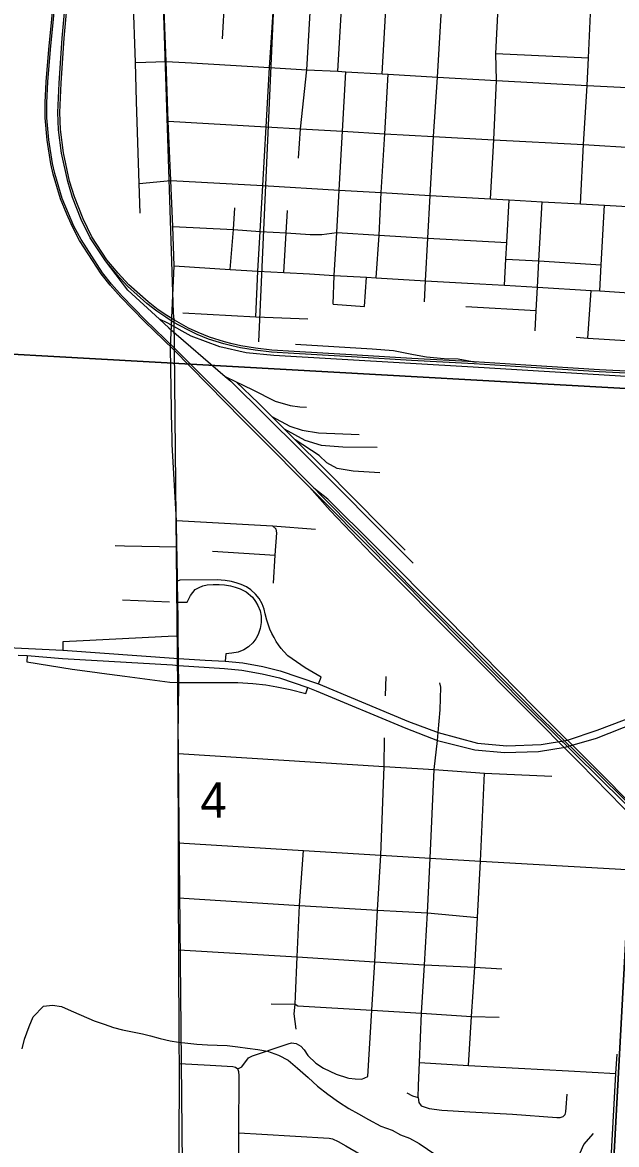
# Model space of a CAD drawing. Extents: x 114604 to 551442, y 316898 to 567001.
# Drawn here: x 206445 to 210163, y 367116 to 374135 of the extents above; entities that cross this region are included whole.
import ezdxf

# ---------------------------------------------------------------- set-up
doc = ezdxf.new("R2010")
doc.units = 0
for name, color, linetype in [('_CIVIL_CONSTRUCTION', 7, 'Continuous'), ('GE_P_Alignment_1000_Bearings', 7, 'Continuous'), ('GE_P_Alignment_1000_Stations', 7, 'Continuous'), ('GE_P_Alignment_100_Cardinal_Points', 7, 'Continuous'), ('GE_P_Alignment_500_Bearings', 7, 'Continuous'), ('GE_P_Alignment_500_Cardinal_Points', 7, 'Continuous'), ('PM_P_Cells', 7, 'Continuous'), ('PV_X_Curb', 7, 'Continuous'), ('SN_P_Signs', 7, 'Continuous')]:
    doc.layers.add(name, color=color, linetype=linetype)

msp = doc.modelspace()

# ---------------------------------------------------------------- linework, layer by layer
at = {"layer": '_CIVIL_CONSTRUCTION'}
for points in [[(206137.2, 370234.9), (206696.5, 370208.1), (207421, 370156.6), (207588.7, 370146.7), (207713.2, 370140), (207823, 370128.3), (207948.3, 370105.6), (208058.3, 370079.9), (208298.2, 369996.8), (208860, 369763.2), (209046, 369693.1), (209291.8, 369627.4), (209476.7, 369610.6), (209690.7, 369617.7), (209854.9, 369646), (210042.1, 369707.2), (210288.7, 369802.1)], [(206417.8, 370176.6), (206473.6, 370174), (206695, 370155.5), (207384.1, 370115.7)], [(207384.1, 370115.7), (207421.5, 370113.5), (207708.6, 370094.7), (207818.5, 370083), (207943.8, 370060.3), (208053.7, 370034.7), (208231.5, 369974.5), (208282.2, 369954.3), (208844, 369720.7), (209041.3, 369642.9), (209275.8, 369584.9), (209460.8, 369568.1), (209674.8, 369575.2), (209840, 369601.5), (210036.9, 369658.5), (210286.1, 369755.2), (210412.5, 369805), (210606.5, 369880.8), (210801.9, 369957.2), (211006.8, 370036.8)]]:
    msp.add_lwpolyline(points, dxfattribs=at)
at = {"layer": 'GE_P_Alignment_1000_Bearings'}
for p, q in [((207396.8, 372098.2), (207394.1, 372274.4)), ((207713, 371920.5), (207783.1, 371886.7)), ((208005, 371670.4), (208083.3, 371592.5))]:
    msp.add_line(p, q, dxfattribs=at)
for points in [[(208131.2, 380474.8), (208192.8, 380112.3), (208817.2, 380205.5), (208645.1, 377603.7), (208167.9, 377646.2), (207922.9, 372137.7)], [(207394.1, 372274.4), (207390.1, 372317.9), (207307.4, 374889.4), (207153.6, 378730.8), (206907.2, 380299.7)], [(207390.9, 372088.2), (207206, 372266.9), (207060.8, 372415.9), (206994.3, 372490.3), (206938, 372562.8), (206802.5, 372771.2), (206757.3, 372856.4), (206722.6, 372934.8), (206683.3, 373030.3), (206637.7, 373186.3), (206622.4, 373249.5), (206599, 373399.1), (206586.9, 373537.7), (206587.7, 373632.8), (206592.7, 373763.7), (206610.4, 373966.2), (206668.1, 374558.2)], [(207398, 372095.4), (207213.1, 372274), (207068.2, 372422.7), (207002, 372496.7), (206946.2, 372568.6), (206811.2, 372776.3), (206766.3, 372860.8), (206731.9, 372938.7), (206692.8, 373033.6), (206647.5, 373188.9), (206632.2, 373251.5), (206609, 373400.3), (206597, 373538.1), (206597.8, 373632.5), (206602.7, 373763.1), (206620.5, 373965.3), (206678.1, 374557.2)], [(210433.8, 371929.8), (210054.4, 371950.2), (209594.6, 371977.5), (209270.9, 371998.4), (208879.8, 372019.5), (208539.4, 372040.3), (208143.3, 372063.7), (208004.1, 372073.1), (207901.2, 372084.1), (207808.6, 372099.4), (207754.8, 372111.4), (207705.2, 372124), (207610, 372154.2), (207538.6, 372182.8), (207479, 372211.4), (207388.8, 372260.8), (207341.7, 372291.1), (207286.4, 372327.8), (207222.7, 372377.3), (207101.6, 372484.2), (207034.8, 372558.9), (206963.5, 372643.1), (206868.7, 372787.6), (206812.8, 372901.1), (206757.5, 373038.9), (206727.8, 373139.2), (206688.7, 373316.2), (206670.5, 373463.2), (206665.3, 373571.9), (206673.6, 373754.8), (206693.7, 374036.3), (206716.9, 374291.1)], [(210434.6, 371942.3), (210055.1, 371962.8), (209595.4, 371990), (209271.6, 372011), (208880.5, 372032), (208540.2, 372052.8), (208144.1, 372076.2), (208005.2, 372085.6), (207902.9, 372096.5), (207811, 372111.8), (207757.7, 372123.6), (207708.7, 372136.1), (207614.3, 372166), (207543.7, 372194.3), (207484.8, 372222.6), (207395.3, 372271.6), (207348.6, 372301.5), (207293.8, 372338), (207230.7, 372387), (207110.5, 372493.1), (207044.3, 372567.1), (206973.6, 372650.6), (206879.7, 372793.8), (206824.3, 372906.2), (206769.5, 373043), (206740, 373142.4), (206701.1, 373318.3), (206683.1, 373464.2), (206677.9, 373571.9), (206686.1, 373754.1), (206706.2, 374035.3), (206729.5, 374289.9)], [(214055.2, 371713.8), (213901.1, 371702.2), (212604.9, 371781.3), (211420.8, 371848.7), (210460.6, 371904.7), (209264.5, 371978.2), (208017.3, 372050.7), (207844.3, 372067.4), (207680.2, 372104.9), (207501.1, 372172.3), (207353.9, 372252.8), (207301.8, 372278.7), (207103.9, 372460.6), (206963.5, 372643.1)], [(207301.8, 372278.7), (207361.7, 372223.7), (207713, 371920.5)], [(208152.6, 372121.3), (208632.7, 372092.2), (208766.9, 372081.7), (208891.1, 372057), (208973.6, 372042.2), (209082.8, 372033.3), (209172, 372030.1), (209283.5, 372010.2)], [(206159.8, 358546.3), (207233.4, 361761.8), (207398.8, 362227.2), (207425.6, 362410.3), (207456.4, 365927.7), (207396.8, 372098.2)], [(207390.9, 372088.2), (207819.1, 371652), (208357, 371112.1), (209215.7, 370245), (209605.4, 369851.2), (210204.6, 369262.6), (210462.1, 368990.1), (210815.8, 368626.1), (211031.6, 368412.5), (211198.6, 368244.3), (211715.5, 367723.9), (212426.2, 367013), (213142, 366290.4), (213623.1, 365804.8), (214083.4, 365350.6), (214108.3, 365326), (214944.3, 364482.8), (215573.8, 363853.4), (215935.3, 363480.9), (216079.6, 363336.7), (216333.3, 363082.2)], [(210217.3, 369270.6), (210048.5, 369437.9), (209694.7, 369778.2), (209324, 370156.9), (208874, 370607.6), (208569.2, 370920.9), (208497.4, 370989.6), (208089, 371405), (207398, 372095.4)], [(207713, 371920.5), (207748.2, 371890.1), (208185.4, 371459.2), (208889.3, 370752.4)], [(207783.1, 371886.7), (207922.3, 371752.7), (208005, 371670.4)], [(207783.1, 371886.7), (207881.7, 371839.2), (208026.4, 371765.6), (208120.3, 371738.5), (208181.2, 371730.3), (208222.8, 371728.8)], [(208005, 371670.4), (208117.8, 371610), (208196.1, 371584.5), (208296.9, 371567.9), (208552.2, 371557.6)], [(208083.3, 371592.5), (208109.4, 371566.5), (208151, 371524.9)], [(208083.3, 371592.5), (208212.2, 371522.1), (208313.1, 371491.6), (208450.3, 371480.4), (208663.9, 371478.5)], [(208680.7, 371317.2), (208514, 371328.1), (208414.9, 371344.8), (208350.4, 371380.8), (208301.4, 371425.5), (208151, 371524.9)], [(208151, 371524.9), (208329.8, 371345.9), (208705.8, 370966.6), (208840.5, 370833.9)], [(208241.7, 371227.9), (208371.4, 371081.6), (208632.8, 370807.3), (209228.1, 370211.5), (209933.6, 369501.3), (210201.6, 369225.4), (210288.1, 369135.9)], [(210604.9, 368889.9), (210455.3, 369043.2), (210054.5, 369446.8), (209648.8, 369849.5), (209106, 370401.3), (208648.5, 370862.1), (208356.3, 371152.9), (208268.9, 371222)]]:
    msp.add_lwpolyline(points, dxfattribs=at)
at = {"layer": 'GE_P_Alignment_1000_Stations'}
for p, q in [((207422.7, 370005.3), (207421.5, 370113.5)), ((207419.9, 369661.1), (207422.7, 370005.3))]:
    msp.add_line(p, q, dxfattribs=at)
for points in [[(207394.6, 372612.3), (207385.2, 372858.6), (207374.2, 373146.8), (207357.6, 373517.7), (207344.7, 373890.1), (207329.9, 374266), (207324.5, 374400.2), (207315.5, 374675.5), (207296.1, 375062), (207284.3, 375412), (207281.9, 375477.6), (207269.2, 375758.7), (207255.9, 376127.8), (207244.3, 376419), (207241.3, 376503.3), (207230.1, 376771.9), (207215.7, 377131.2), (207202.8, 377721), (207201.9, 377768.7)], [(207380.4, 371582.7), (207371.9, 372100.8), (207394.6, 372612.3)], [(207412.4, 370801), (207411.3, 370854.7), (207408.5, 371018.9), (207381.8, 371494.9), (207380.8, 371556.8), (207380.4, 371582.7)], [(207421.5, 370113.5), (207421, 370156.6), (207419.5, 370295.2), (207418.2, 370407.8), (207417, 370508.9), (207415.6, 370639.9), (207412.4, 370801)], [(207097.9, 361329.6), (207251.9, 361785.6), (207385.1, 362204.5), (207414.9, 362357.1), (207434.9, 362475.5), (207447.4, 362604.3), (207451.9, 362837), (207432.9, 364774.7), (207433.4, 365127.8), (207429.3, 365442.2), (207430.2, 365787.8), (207427, 366181.6), (207422.3, 366501.6), (207421.3, 366577), (207423, 366744.8), (207424.5, 367054.6), (207426.8, 367624.1), (207425.3, 367734.7), (207424.2, 368334.6), (207421.9, 368658.8), (207420.4, 369003), (207419.2, 369562.7), (207419.9, 369661.1)]]:
    msp.add_lwpolyline(points, dxfattribs=at)
at = {"layer": 'GE_P_Alignment_100_Cardinal_Points'}
for p, q in [((207697.3, 374033), (207716, 374378.4)), ((208418.6, 373829), (208447.6, 374331.1)), ((208696.8, 373813.4), (208724.2, 374313.5)), ((207152.7, 373884.6), (207344.7, 373890.1)), ((209407.8, 373941.3), (209986.2, 373912.5)), ((207175.7, 373126.4), (207374.2, 373146.8)), ((208585.9, 372357), (208597.6, 372541.3)), ((209983.5, 372159.6), (210003.7, 372457.2)), ((208389, 372373.2), (208585.9, 372357)), ((209219.7, 372357.8), (209659.6, 372333.5)), ((207633.2, 370826.9), (208026, 370802.9)), ((207071.5, 370524.2), (207365.9, 370510)), ((208716.3, 369923.2), (208721.2, 370043.6))]:
    msp.add_line(p, q, dxfattribs=at)
for points in [[(207904.5, 372294.2), (207917.6, 372579.5), (207931.8, 372826.2), (207948.6, 373114.6), (207970.5, 373481.4), (207991, 373853.7), (208023.4, 374358.2), (208031.4, 374488.9), (208041.8, 374688), (208061.6, 375018.4), (208082.9, 375362.5), (208085.5, 375425.6), (208101.5, 375704.9), (208121.6, 376073.9), (208141.5, 376451.6), (208156, 376742.2), (208173.4, 377076.9), (208180.5, 377364.4), (208197.1, 377667.1)], [(208959.7, 372387.6), (208966.8, 372518.7), (208981.6, 372786.2), (208995.7, 373052.5), (209017.9, 373421.1), (209042, 373792.5), (209070.8, 374290.2), (209090.4, 374623.5), (209111, 374951.5), (209133.1, 375296.3), (209152.8, 375640.9), (209173.8, 376011.1), (209194, 376393.8), (209210.4, 376701.8), (209228.3, 377019.3), (209243.2, 377306.9)], [(209373.7, 373030.9), (209395.3, 373400.7), (209411.9, 373772.2), (209407.8, 373941.3), (209424.2, 374269.1), (209439.5, 374601), (209458.4, 374931.4), (209477.1, 375275.2), (209495.8, 375619.5), (209517.8, 375990.5), (209538.4, 376373.3), (209554.3, 376682.5), (209572.8, 377000.4)], [(207181.7, 372941.9), (207175.7, 373126.4), (207159.3, 373640.2), (207152.7, 373884.6), (207138.2, 374299.7), (207120.2, 374667.5), (207091.3, 375055.9), (207078.4, 375406.4), (207066.1, 375769.9)], [(209937.6, 372999.3), (209956.5, 373370.3), (209978, 373740.9), (209986.2, 373912.5), (210002.1, 374233.7), (210020.8, 374565.6), (210039.5, 374896.4), (210057.8, 375239.3), (210075.3, 375584.1)], [(208172.8, 373286.6), (208184.4, 373470.1), (208223.8, 373839.2), (208254.3, 374343.6)], [(207344.7, 373890.1), (207502.6, 373881.7), (207991, 373853.7), (208223.8, 373839.2), (208418.6, 373829), (208468.9, 373826.6), (208696.8, 373813.4), (208733.2, 373811.3), (209042, 373792.5), (209411.9, 373772.2), (209978, 373740.9), (210312.2, 373722.7), (210499.5, 373712.4)], [(208389, 372373.2), (208396.3, 372552.2), (208411.1, 372819.9), (208426.2, 373085.4), (208447.2, 373455.2), (208468.9, 373826.6)], [(208657.8, 372538), (208676.4, 372804.3), (208690.2, 373070.1), (208713.1, 373438.9), (208733.2, 373811.3)], [(207357.6, 373517.7), (207970.5, 373481.4), (208184.4, 373470.1), (208447.2, 373455.2), (208713.1, 373438.9), (209017.9, 373421.1), (209395.3, 373400.7), (209956.5, 373370.3), (210292, 373350.5), (210480, 373339.4)], [(207374.2, 373146.8), (207948.6, 373114.6), (208426.2, 373085.4), (208690.2, 373070.1), (208995.7, 373052.5), (209373.7, 373030.9), (209490.9, 373024.9), (209696.9, 373013), (209937.6, 372999.3), (210086.6, 372991.8), (210267.8, 372981.4), (210460.7, 372969.7)], [(207744.7, 372590.3), (207765.7, 372840.1), (207774.5, 372974.1)], [(209461.6, 372491), (209470.6, 372654.4), (209476.3, 372757.6), (209490.9, 373024.9)], [(209652.9, 372205.6), (209659.6, 372333.5), (209667.1, 372478.3), (209676.5, 372644), (209696.9, 373013)], [(210057.5, 372455.1), (210066.6, 372619.4), (210086.6, 372991.8)], [(208079.7, 372571.1), (208094.5, 372817.7), (208103.1, 372957.9)], [(207385.2, 372858.6), (207765.7, 372840.1), (207931.8, 372826.2), (208094.5, 372817.7), (208244.8, 372807.5), (208317.9, 372807.5), (208411.1, 372819.9), (208676.4, 372804.3), (208981.6, 372786.2), (209476.3, 372757.6)], [(207394.6, 372612.3), (207744.7, 372590.3), (207917.6, 372579.5), (208079.7, 372571.1), (208240.8, 372561.9), (208396.3, 372552.2), (208597.6, 372541.3), (208657.8, 372538), (208966.8, 372518.7), (209229.7, 372504), (209461.6, 372491), (209667.1, 372478.3), (210003.7, 372457.2), (210057.5, 372455.1), (210242.4, 372444.2), (210431.1, 372433)], [(209470.6, 372654.4), (209676.5, 372644), (210066.6, 372619.4)], [(207448.2, 372318.9), (207904.5, 372294.2), (208231.1, 372279.8)], [(209909.4, 372166.2), (209983.5, 372159.6), (210220, 372146)], [(207408.5, 371018.9), (208010.2, 370986), (208279, 370965.9)], [(208016.3, 370626.8), (208026, 370802.9), (208036.7, 370942.2), (208033.1, 370964.3), (208010.2, 370986)], [(207024.1, 370862.9), (207082.8, 370861.7), (207411.3, 370854.7)], [(208920.1, 367410.7), (208922.6, 367485.9), (208928.5, 367629.7), (208942.6, 367937), (208959.8, 368239.7), (208979.5, 368564.6), (208996.1, 368907.3), (209021.4, 369461), (209041.3, 369642.9), (209046, 369693.1), (209059.3, 369834.6), (209062.1, 369976.4), (209057.2, 370004.9)], [(208605.4, 367541.7), (208631.8, 367955.8), (208649.3, 368259.2), (208666.2, 368582.5), (208687.5, 368925.7), (208707.9, 369481.3), (208710.4, 369661)], [(207419.2, 369562.7), (208707.9, 369481.3), (209021.4, 369461), (209335.6, 369439.4), (209758.2, 369419.4)], [(209236.4, 367611), (209255.4, 367917.5), (209276.7, 368225.7), (209292.2, 368536.3), (209311.4, 368888), (209335.6, 369439.4)], [(207420.4, 369003), (208203.2, 368954.6), (208687.5, 368925.7), (208996.1, 368907.3), (209311.4, 368888), (210226.8, 368836.7)], [(208153.6, 368043.8), (208164.1, 368289.9), (208178.3, 368610.8), (208203.2, 368954.6)], [(207421.9, 368658.8), (208178.3, 368610.8), (208666.2, 368582.5), (208979.5, 368564.6), (209292.2, 368536.3)], [(207424.2, 368334.6), (208164.1, 368289.9), (208649.3, 368259.2), (208959.8, 368239.7), (209276.7, 368225.7), (209444.9, 368214.5)], [(208002, 367996.8), (208151.5, 367994.6), (208168.6, 367984.2), (208631.8, 367955.8), (208942.6, 367937), (209255.4, 367917.5), (209427, 367913.6)], [(208156.9, 367837), (208145.9, 367933.4), (208151.5, 367994.6), (208153.6, 368043.8)], [(207426.8, 367624.1), (207620.4, 367613.7), (207761.7, 367604.3), (207778.6, 367600.7), (207792.1, 367590.2), (207817.4, 367601.9), (207859.9, 367659), (207884.1, 367671.4), (208087.8, 367740.9), (208107.3, 367746.6), (208128.8, 367751.5), (208143.3, 367749.7), (208157.7, 367748), (208187.6, 367731.4), (208206.9, 367708.6), (208231, 367672.4), (208279.8, 367624.3), (208327.6, 367594.2), (208408.2, 367555.5), (208479.4, 367534.1), (208487.1, 367532), (208527.3, 367526.2), (208568.1, 367525.4), (208605.4, 367541.7)], [(208928.5, 367629.7), (209236.4, 367611), (209861.5, 367577.1), (210158.1, 367560.2)], [(207811.5, 364751.6), (207810.3, 365082.5), (207807.7, 365421.3), (207806.2, 365763.5), (207803.2, 366159.5), (207797.8, 366401.2), (207800.1, 366555.3), (207799.8, 366877.7), (207798.4, 367037.9), (207798.9, 367189.2), (207800.9, 367547.6), (207799.8, 367571.7), (207792.1, 367590.2)], [(208850.8, 367439.7), (208885.6, 367420.2), (208920.1, 367410.7)], [(208920.1, 367410.7), (208925.3, 367378.7), (208939.2, 367358.8), (208989.9, 367341.2), (209068.8, 367332.1), (209243.9, 367321.7), (209511.9, 367305.7), (209789.6, 367285.9), (209809.5, 367286), (209828.6, 367291.8), (209841, 367304.5), (209845.8, 367321.5), (209847.4, 367347.5), (209852.7, 367431)], [(207798.9, 367189.2), (207942.3, 367182.1), (208363.3, 367156.6), (208385.9, 367152.7), (208420.8, 367134.5), (208468.3, 367107.2), (208558.2, 367055.6), (208593.5, 367039.5)]]:
    msp.add_lwpolyline(points, dxfattribs=at)
at = {"layer": 'GE_P_Alignment_500_Bearings'}
msp.add_lwpolyline([(209781.4, 361187.4), (209808.4, 361638.8), (209842.7, 362064.6), (209865.2, 362463), (209887.8, 362827.4), (209923, 363424), (209977.3, 364591.7), (209987.8, 364748.4), (210020.1, 365234.5), (210020.4, 365239.9), (210093.1, 366395.1), (210093.3, 366398.8), (210125.1, 366951.2), (210158.1, 367560.2), (210167.3, 367681.1)], dxfattribs=at)
at = {"layer": 'GE_P_Alignment_500_Cardinal_Points'}
for points in [[(207957.8, 370463.8), (207944.2, 370499.1), (207925.3, 370531.8), (207904, 370558.5), (207874.3, 370585.8), (207847.5, 370603.8), (207814.4, 370619.7), (207787.6, 370628.4), (207752.3, 370638), (207712.7, 370645.1), (207663.2, 370648.6), (207428.9, 370646.8), (207415.6, 370639.9)], [(207417, 370508.9), (207475, 370507.8), (207497, 370550.7), (207525.7, 370587.2), (207549.6, 370600.9), (207572.5, 370610.2), (207601.4, 370616.5), (207637.3, 370620), (207675.6, 370620.1), (207709.6, 370617.1), (207746.9, 370610.4), (207775.7, 370602.6), (207806.5, 370592.5), (207844.7, 370572.3), (207883.3, 370539.3), (207904.1, 370512.7), (207918.6, 370487.1), (207931.3, 370453.7), (207937.8, 370421.5), (207939, 370381.4), (207933.1, 370344), (207919.8, 370306.4), (207905.4, 370280.1), (207886, 370254.5), (207859.8, 370229.6), (207829.8, 370209.5), (207795.4, 370195.7), (207755.2, 370189.1), (207717.7, 370185.2), (207713.2, 370140)], [(208298.2, 369996.8), (208314.2, 370039.3), (208213.2, 370097), (208106, 370172.6), (208080.3, 370199.9), (208064.6, 370218.8), (208047.4, 370241.8), (208032.9, 370263.6), (208019.1, 370286.8), (208005.2, 370313.6), (207993.2, 370340.5), (207983.9, 370364.7), (207973.7, 370396.8), (207964.4, 370435.5), (207957.8, 370463.8)], [(207419.5, 370295.2), (207357.3, 370292.9), (206825.6, 370267.3), (206698, 370260.8), (206696.5, 370208.1)], [(206473.6, 370174), (206471.3, 370135.5), (206755.3, 370090.5), (206896.7, 370070.5)], [(206896.7, 370070.5), (206941.9, 370064.1), (207086, 370046.1), (207367.5, 370008.9), (207422.7, 370005.3)], [(207422.7, 370005.3), (207453.4, 370005.7), (207791.5, 370006.4), (207885.5, 370000.4), (207967.9, 369992.1), (208037.2, 369978.4), (208120.7, 369962.1), (208217.7, 369937.1), (208231.5, 369974.5)]]:
    msp.add_lwpolyline(points, dxfattribs=at)
at = {"layer": 'PM_P_Cells'}
for points in [[(206443.1, 367714.7), (206457.3, 367774.7), (206487.4, 367854.9), (206511.6, 367915), (206575.7, 367981), (206631.7, 367989), (206689.6, 367978.9), (206749.6, 367952.8), (206811.5, 367924.7), (206893.4, 367890.6), (206955.3, 367868.5), (207015.2, 367848.4), (207071.2, 367834.3), (207133.1, 367822.2), (207195.1, 367808.1), (207247, 367796.1), (207306.9, 367780), (207368.9, 367763.9), (207420.8, 367755.8), (207478.8, 367749.8), (207536.8, 367743.7), (207602.7, 367739.6), (207662.7, 367737.6), (207726.7, 367735.5), (207792.6, 367727.5), (207852.6, 367719.4), (207918.5, 367711.3), (207978.5, 367701.2), (208046.4, 367675.1), (208108.3, 367645), (208166.2, 367592.9), (208232, 367534.7), (208291.9, 367480.6), (208355.7, 367430.4), (208421.6, 367384.3), (208487.5, 367342.1), (208547.4, 367308), (208609.3, 367271.9), (208687.1, 367231.8), (208759.1, 367205.7), (208811, 367177.6), (208866.9, 367155.5), (208926.8, 367123.4), (209030.6, 367051.1)], [(209934.3, 367064.3), (209958.4, 367116.4), (210018.5, 367184.5)]]:
    msp.add_lwpolyline(points, dxfattribs=at)
at = {"layer": 'SN_P_Signs'}
for points in [[(210687.1, 377234.3), (210406.1, 371835), (205184.9, 372126.8), (205456.7, 376297.5), (205480.6, 376345.6), (205496.6, 376357.6), (205494.6, 376373.6), (205474.6, 376389.6), (205444.6, 376409.5), (205426.5, 376427.5), (205426.5, 376447.5), (205436.5, 376465.5), (205464.5, 376499.6), (205540.4, 376567.7), (205600.4, 376627.7), (205698.3, 376719.8), (205802.2, 376828), (205852.1, 376888), (205900.1, 376954.1), (205938, 377024.1), (206005.8, 377192.2), (206079.7, 377364.3), (206129.6, 377436.4), (206129.5, 377493.3)], [(210406.1, 371835), (210120.7, 366565.7), (204854.1, 366827.9), (205184.9, 372126.8)], [(213087.1, 371692.2), (215761.4, 371549.8), (215434, 366240.4), (210120.7, 366565.7), (210406.1, 371835)]]:
    msp.add_lwpolyline(points, close=True, dxfattribs=at)

# ---------------------------------------------------------------- texts
at = {"layer": 'PV_X_Curb'}
msp.add_text('4', height=221, rotation=0.41355, dxfattribs=at).set_placement((207558.8, 369160.7))

doc.saveas('drawing.dxf')
